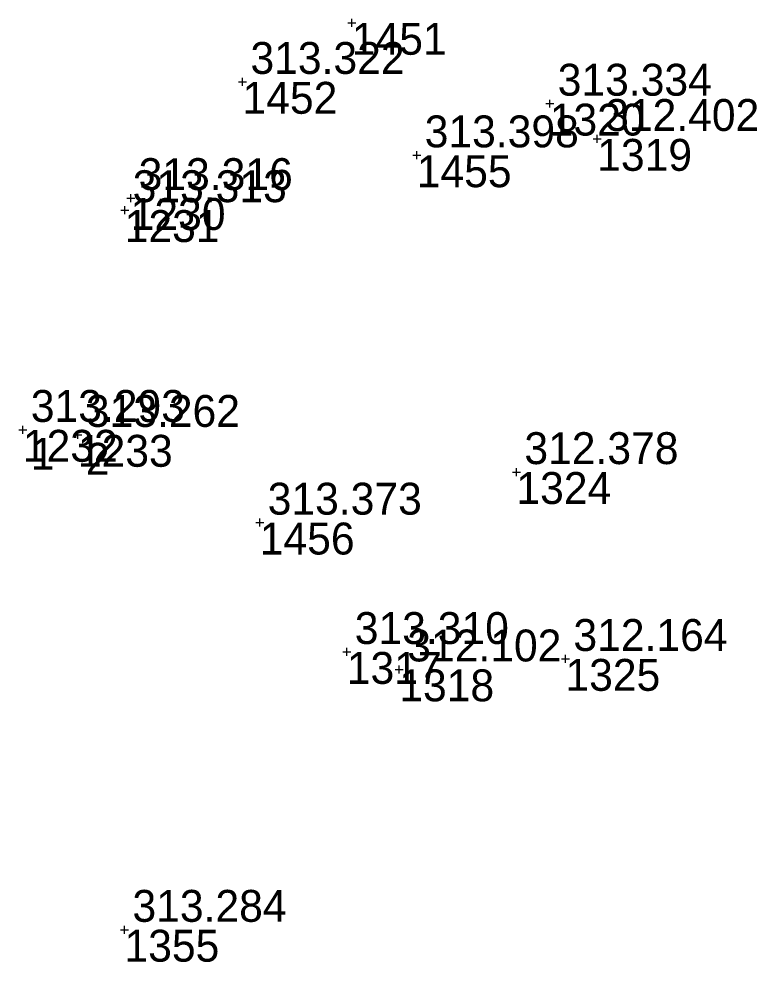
# Model space of a CAD drawing. Extents: x -829398 to -819400, y -1074439 to -1067977.
# Drawn here: x -820662.82 to -820635.04, y -1068542.76 to -1068507.27 of the extents above; entities that cross this region are included whole.
import ezdxf

# ---------------------------------------------------------------- set-up
doc = ezdxf.new("R2010")
doc.units = 0
for name, color, linetype in [('Vrstva 60', 7, 'Continuous'), ('Vrstva 61', 7, 'Continuous'), ('Čísla bodů_doměření_2012', 7, 'Continuous')]:
    doc.layers.add(name, color=color, linetype=linetype)

# ---------------------------------------------------------------- blocks, each defined once
blk = doc.blocks.new('BOD')
at = {"layer": 'Čísla bodů_doměření_2012'}
for p, q in [((-0.15, 0), (0.15, 0)), ((0, -0.15), (0, 0.15))]:
    blk.add_line(p, q, dxfattribs=at)

msp = doc.modelspace()

# ---------------------------------------------------------------- block references
at = {"layer": 'Vrstva 60'}
for p in [(-820650.291, -1068507.416), (-820654.406, -1068509.637), (-820642.842, -1068510.457), (-820641.056, -1068511.784), (-820647.848, -1068512.401), (-820658.614, -1068514.009), (-820658.839, -1068514.464), (-820662.673, -1068522.733), (-820662.673, -1068522.733), (-820660.602, -1068522.921), (-820660.602, -1068522.921), (-820644.097, -1068524.321), (-820653.757, -1068526.223), (-820650.48, -1068531.091), (-820642.251, -1068531.353), (-820648.504, -1068531.747), (-820658.848, -1068541.546)]:
    msp.add_blockref('BOD', p, dxfattribs=at)

# ---------------------------------------------------------------- texts
for s, p in [('1451', (-820650.291, -1068508.616)), ('1452', (-820654.406, -1068510.837)), ('1320', (-820642.842, -1068511.657)), ('1319', (-820641.056, -1068512.984)), ('1455', (-820647.848, -1068513.601)), ('1230', (-820658.614, -1068515.209)), ('1231', (-820658.839, -1068515.664)), ('1232', (-820662.673, -1068523.933)), ('1', (-820662.373, -1068524.233)), ('1233', (-820660.602, -1068524.121)), ('2', (-820660.302, -1068524.421)), ('1324', (-820644.097, -1068525.521)), ('1456', (-820653.757, -1068527.423)), ('1317', (-820650.48, -1068532.291)), ('1325', (-820642.251, -1068532.553)), ('1318', (-820648.504, -1068532.947)), ('1355', (-820658.848, -1068542.746))]:
    msp.add_text(s, height=1.2, dxfattribs=at).set_placement(p)
at = {"layer": 'Vrstva 61'}
for s, p in [('313.322', (-820654.106, -1068509.337)), ('313.334', (-820642.542, -1068510.157)), ('312.402', (-820640.756, -1068511.484)), ('313.398', (-820647.548, -1068512.101)), ('313.316', (-820658.314, -1068513.709)), ('313.313', (-820658.539, -1068514.164)), ('313.293', (-820662.373, -1068522.433)), ('313.262', (-820660.302, -1068522.621)), ('312.378', (-820643.797, -1068524.021)), ('313.373', (-820653.457, -1068525.923)), ('313.310', (-820650.18, -1068530.791)), ('312.164', (-820641.951, -1068531.053)), ('312.102', (-820648.204, -1068531.447)), ('313.284', (-820658.548, -1068541.246))]:
    msp.add_text(s, height=1.2, dxfattribs=at).set_placement(p)

doc.saveas('drawing.dxf')
